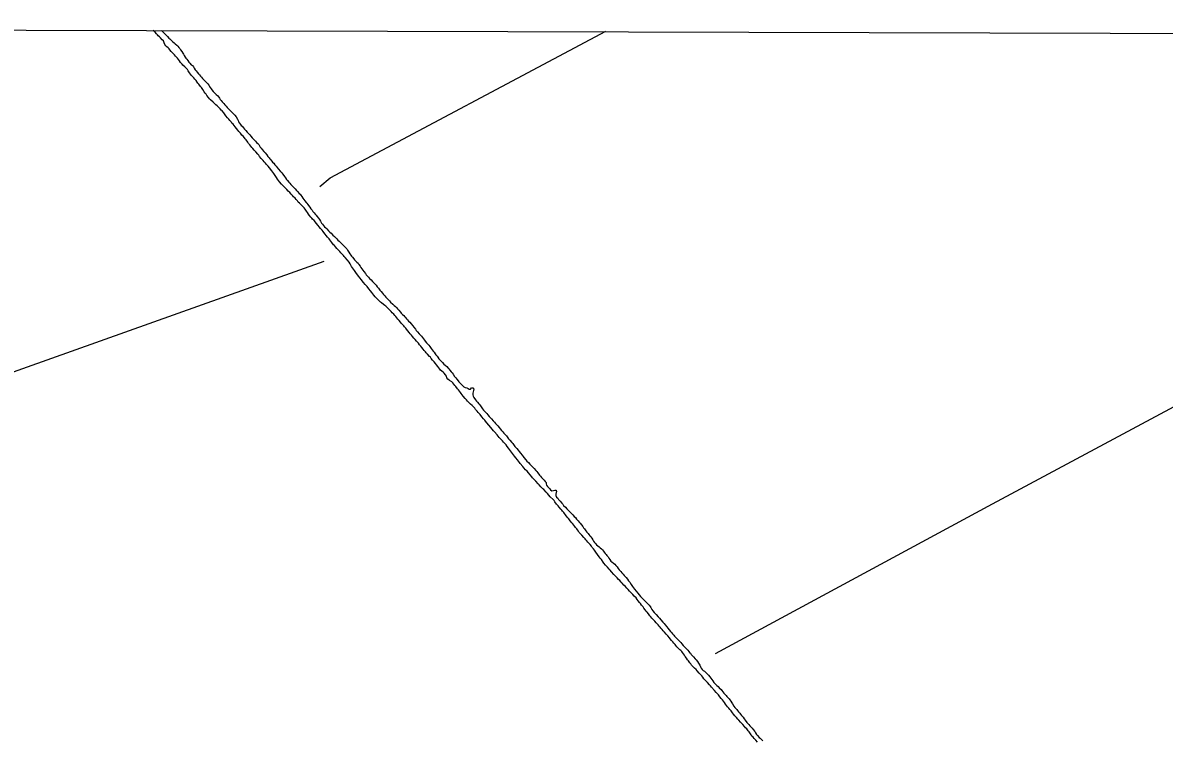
# Model space of a CAD drawing. Extents: x 3161514 to 3199414, y 831166 to 856601.
# Drawn here: x 3172146 to 3174900, y 853090 to 854820 of the extents above; entities that cross this region are included whole.
import ezdxf

# ---------------------------------------------------------------- set-up
doc = ezdxf.new("R2010")
doc.units = 0
doc.layers.add('V-GRID-FRAM', color=7, linetype='Continuous')
doc.layers.add('V-TOPO-SHOR', color=7, linetype='Continuous')

msp = doc.modelspace()

# ---------------------------------------------------------------- linework, layer by layer
at = {"layer": 'V-GRID-FRAM'}
msp.add_lwpolyline([(3165761, 854820), (3197144.3, 854733.3), (3197102, 836546.1), (3165702.9, 836632.9), (3165761, 854820)], dxfattribs=at)
at = {"layer": 'V-TOPO-SHOR'}
for points in [[(3172747, 854463), (3172741.3, 854470.7), (3172738.4, 854474.3), (3172734.5, 854478.7), (3172732, 854481.7), (3172729.1, 854484.9), (3172726.1, 854488.2), (3172724.2, 854490.5), (3172721.7, 854493.2), (3172717.6, 854498), (3172715.6, 854500.5), (3172713.3, 854503.2), (3172708.5, 854508.6), (3172704.3, 854513.3), (3172701.1, 854516.9), (3172699.3, 854519.6), (3172696.7, 854522.3), (3172693.9, 854525.7), (3172691.2, 854529.4), (3172689.3, 854531.9), (3172685.2, 854537.5), (3172682.9, 854540.2), (3172681, 854542.6), (3172677.7, 854546.6), (3172675.1, 854549.5), (3172671.7, 854553.6), (3172668, 854558.3), (3172665.2, 854561.5), (3172662.3, 854565.1), (3172658.6, 854569.3), (3172656.2, 854572.2), (3172653.7, 854575.4), (3172651, 854578.4), (3172649, 854581), (3172646.1, 854584.3), (3172643.1, 854587.7), (3172640, 854591.3), (3172636.3, 854596), (3172634.5, 854598.4), (3172631.2, 854602.8), (3172627.5, 854607.5), (3172625.3, 854609.7), (3172622.3, 854612.7), (3172617.4, 854617.1), (3172615, 854619.5), (3172612.5, 854621.9), (3172608.6, 854625.6), (3172605.3, 854628.8), (3172599.4, 854634.7), (3172597.2, 854636.9), (3172594.8, 854639.6), (3172590.7, 854644.9), (3172588.7, 854647.6), (3172586.4, 854650.8), (3172583.8, 854654), (3172580.6, 854658.9), (3172577.2, 854664), (3172574.9, 854666.8), (3172571, 854671.8), (3172569, 854674.8), (3172567.1, 854677.3), (3172564.3, 854680.7), (3172561.7, 854683.9), (3172558.9, 854687), (3172553.1, 854693.1), (3172550.9, 854696.1), (3172548.7, 854699.6), (3172545.4, 854704.5), (3172543.7, 854707.1), (3172540.1, 854711.3), (3172537.6, 854713.7), (3172532.9, 854718.1), (3172530.5, 854720.4), (3172527, 854724.2), (3172524.6, 854728), (3172522.4, 854731.4), (3172519.9, 854734.5), (3172515, 854739.5), (3172512.1, 854742.9), (3172509.6, 854745.5), (3172504.7, 854751.2), (3172501.5, 854754.9), (3172499.3, 854757.6), (3172496.8, 854759.8), (3172493.9, 854761.9), (3172491.2, 854763.9), (3172488.3, 854769.1), (3172487.3, 854772), (3172485.5, 854776.6), (3172482.9, 854779.4), (3172478.9, 854783.5), (3172476, 854786), (3172473.3, 854788.9), (3172471.1, 854791.4), (3172468.9, 854793.6), (3172465.4, 854797.2), (3172461, 854801.4), (3172460.9, 854801.5)], [(3172481, 854801.5), (3172483.1, 854799.4), (3172485.8, 854796.7), (3172488, 854794.3), (3172492.1, 854790.6), (3172495.4, 854787.2), (3172499.1, 854783.3), (3172501.5, 854781.1), (3172504.2, 854778.6), (3172507.9, 854775), (3172511.5, 854771.8), (3172513.8, 854769.6), (3172517.7, 854765.9), (3172520.6, 854763.4), (3172522.9, 854760.8), (3172525.3, 854757.9), (3172527.2, 854755.1), (3172530.4, 854750.7), (3172532.7, 854747.1), (3172534.1, 854744.4), (3172536.1, 854740.9), (3172538.1, 854737.3), (3172540, 854734.8), (3172541.8, 854732.1), (3172544.2, 854728.9), (3172546.9, 854725.2), (3172549.3, 854722.6), (3172553, 854718.9), (3172555.5, 854717), (3172558.4, 854714.2), (3172559.9, 854710.8), (3172562.4, 854706.9), (3172564.4, 854704.4), (3172567.3, 854701.1), (3172570.5, 854697.4), (3172572.9, 854694.7), (3172575.4, 854691.3), (3172577.6, 854689), (3172580.3, 854685.8), (3172583.3, 854682.2), (3172586, 854679.5), (3172589.8, 854676), (3172592.5, 854673.1), (3172595, 854669.4), (3172598.2, 854664), (3172600.6, 854661.2), (3172602.8, 854658.4), (3172605.6, 854654.8), (3172608.3, 854652.3), (3172610.7, 854649.8), (3172613.2, 854647.4), (3172616.8, 854643.8), (3172619.1, 854640.6), (3172620.8, 854638.1), (3172622.5, 854635.4), (3172624.7, 854632.7), (3172627.6, 854629.1), (3172631.1, 854625.2), (3172633.8, 854622.2), (3172636.8, 854618.8), (3172639.2, 854615.6), (3172643.1, 854611.7), (3172646.3, 854609), (3172649, 854606.5), (3172654.9, 854600.6), (3172657.9, 854597), (3172660.8, 854593.3), (3172664.2, 854588), (3172665.9, 854584.8), (3172667.2, 854581.5), (3172669.1, 854578.2), (3172671.4, 854575), (3172673.6, 854572.5), (3172676, 854570.5), (3172679.2, 854566.6)], [(3172863.1, 854425.2), (3172887.9, 854446.4), (3173552.7, 854800)], [(3172679.2, 854566.6), (3172681.4, 854563.7), (3172684.3, 854560.3), (3172687.8, 854556.4), (3172690.3, 854553.7), (3172694, 854549.7), (3172696.9, 854546.3), (3172700, 854542.9), (3172702.3, 854540), (3172704.3, 854537.7), (3172707.5, 854534.5), (3172710.2, 854531.7), (3172713.3, 854529), (3172716, 854526.2), (3172717.5, 854523.3), (3172719.2, 854520.4), (3172721.2, 854517.7), (3172723.7, 854514.3), (3172728.1, 854509.4), (3172730.8, 854506.1), (3172734.9, 854501.3), (3172737.9, 854497.3), (3172740.4, 854494.7), (3172742.8, 854492), (3172744.8, 854489.7), (3172749.2, 854484.2), (3172751.8, 854481.4), (3172754.6, 854477.8), (3172757.3, 854474.4), (3172760.4, 854471.2), (3172762.9, 854468.2), (3172768.3, 854461.8), (3172771, 854458.2), (3172773.4, 854455), (3172777.7, 854449.2), (3172780.4, 854445.9), (3172782.8, 854442.5), (3172784.8, 854440), (3172788.2, 854435.9), (3172790.4, 854433.2), (3172793.1, 854430.3), (3172795.3, 854427.6), (3172800.2, 854422.7), (3172803.4, 854419.5), (3172806.9, 854415.9), (3172809.5, 854413.1), (3172813.4, 854408.8), (3172815.5, 854406.5), (3172817.4, 854404.1), (3172819.4, 854401.1), (3172821.8, 854397.5), (3172824.3, 854393.6), (3172826.5, 854390.9), (3172829.9, 854387), (3172831.9, 854384.7), (3172833.9, 854381.8), (3172836, 854379.4), (3172838.8, 854375.5), (3172841.7, 854371.8), (3172844.2, 854368.4), (3172846.4, 854365.2), (3172849, 854362), (3172851.8, 854358.5), (3172854, 854355.9), (3172856.2, 854353.4), (3172859.6, 854348.7), (3172861.9, 854345.5), (3172864.6, 854341.6), (3172867.3, 854337.2), (3172869.4, 854334.1), (3172872.1, 854331.1), (3172874.4, 854328.4), (3172877.3, 854325.3), (3172879.7, 854322.8), (3172883.7, 854318.7), (3172887.3, 854315.5), (3172890.5, 854312.7), (3172894.5, 854308.3), (3172898.1, 854304.7), (3172901.4, 854301.7), (3172904.3, 854299), (3172906.7, 854296.2), (3172909.4, 854293.4), (3172911.7, 854291), (3172915.4, 854287.5), (3172919.2, 854283.9), (3172922.5, 854280.7), (3172925.6, 854277.3), (3172927.9, 854274.6), (3172929.8, 854272.1), (3172932.8, 854266.8), (3172935.7, 854262.6), (3172937.5, 854259.9), (3172939.6, 854257), (3172941.6, 854254.5), (3172944.8, 854250.9), (3172947, 854248.7), (3172949, 854246.4), (3172952.4, 854243), (3172955.3, 854240), (3172957.5, 854237.4)], [(3173817.4, 853299.3), (3174485.8, 853660), (3175386.5, 854142.5), (3176097, 854516.5)], [(3173057.3, 854098.3), (3173054.1, 854101.8), (3173051.3, 854105.4), (3173049.1, 854108.3), (3173046.4, 854111.5), (3173043.8, 854114.4), (3173041.6, 854117.1), (3173037.9, 854120.8), (3173035.4, 854123.5), (3173031.2, 854127.9), (3173028.7, 854130.6), (3173026.3, 854132.8), (3173022.1, 854136.3), (3173019.5, 854138), (3173016.5, 854140.4), (3173011.6, 854144.6), (3173009.1, 854146.7), (3173006.7, 854148.9), (3173003.7, 854151.6), (3173000.3, 854155.3), (3172996.6, 854159.3), (3172993.2, 854163.1), (3172990.7, 854166.8), (3172988.6, 854169.5), (3172985.3, 854174), (3172981.6, 854178.6), (3172977, 854183.8), (3172972.8, 854188.8), (3172968.6, 854194), (3172965.4, 854197.7), (3172963.3, 854200.2), (3172959.6, 854205), (3172956.8, 854208.4), (3172954.2, 854212.1), (3172949.5, 854218.2), (3172946.5, 854222.6), (3172944.3, 854225.9), (3172939.7, 854232.7), (3172936.2, 854238.6), (3172933.6, 854242.7), (3172929.4, 854247.9), (3172924.2, 854254), (3172921.7, 854256.5), (3172919.8, 854258.9), (3172916.6, 854262.3), (3172913.7, 854265.3), (3172911.2, 854268.2), (3172907.5, 854272.3), (3172904.1, 854276), (3172900.7, 854279.9), (3172898.4, 854282.6), (3172896.2, 854284.9), (3172891.8, 854290.5), (3172889.8, 854293.6), (3172887.2, 854296.8), (3172885.4, 854299.1), (3172881.8, 854303.2), (3172878.6, 854306.8), (3172876.1, 854310.3), (3172872.7, 854314.7), (3172870.9, 854317.1), (3172868.7, 854319.8), (3172865, 854324.2), (3172861.6, 854327.7), (3172859.1, 854330.9), (3172854.5, 854336.7), (3172852.3, 854339.4), (3172849.1, 854343.1), (3172845.7, 854346.5), (3172843.4, 854348.8), (3172841, 854351.2), (3172837.5, 854355.8), (3172835.3, 854358.8), (3172833.1, 854362.5), (3172830.9, 854366.1), (3172827.5, 854370.8), (3172825.5, 854374), (3172821.4, 854377.8), (3172818.9, 854380.1), (3172816, 854382.5), (3172813.7, 854384.9), (3172811.1, 854387.9), (3172809.1, 854390.4), (3172806.2, 854393.6), (3172803.2, 854397), (3172799.3, 854400.4), (3172797.1, 854403.6), (3172793.9, 854407), (3172790.7, 854410.6), (3172786.8, 854414.4), (3172783.5, 854417.8), (3172777.2, 854424.2), (3172774.7, 854426.6), (3172770.3, 854431.3), (3172766.1, 854436.4), (3172760.8, 854443.2), (3172758.3, 854446.9), (3172754.9, 854452), (3172751.9, 854456.7), (3172749.4, 854459.9), (3172747, 854463)], [(3170313.6, 853329), (3171254.2, 853668.5), (3172873.7, 854244.9)], [(3172957.5, 854237.4), (3172960.5, 854232.9), (3172962, 854230.1), (3172964.4, 854226.9), (3172966.9, 854223.6), (3172969.3, 854220.5), (3172973, 854215.3), (3172975, 854212.4), (3172977.7, 854209.4), (3172980.4, 854206.3), (3172983.1, 854203.6), (3172986.6, 854199.9), (3172990.2, 854195.8), (3172993.1, 854192.8), (3172998.6, 854187.2), (3173001.7, 854183.5), (3173004.4, 854179.8), (3173007.7, 854175.5), (3173011.1, 854171.8), (3173014, 854167.9), (3173016.5, 854164.7), (3173019.6, 854161.2), (3173022.4, 854158.1), (3173025.1, 854155.3), (3173028.3, 854152.4), (3173031.2, 854149.5), (3173033.6, 854146.6), (3173039, 854141.4), (3173042, 854138.5), (3173045.4, 854135.8), (3173048.6, 854132.6), (3173050.6, 854129.9), (3173053.3, 854127), (3173057.4, 854122.5), (3173059.6, 854119.9), (3173062.6, 854116.7), (3173065.3, 854114.2), (3173067.8, 854111.3), (3173070.4, 854108.8), (3173072.2, 854106.4), (3173074.4, 854103.7), (3173077.3, 854100.3), (3173080, 854097.8), (3173083.4, 854093.9), (3173087.7, 854089), (3173089.8, 854086.4), (3173093.6, 854081.5), (3173095.8, 854078.3), (3173098.7, 854074.8), (3173102.8, 854070.2), (3173105.3, 854067.5), (3173108.3, 854064.1), (3173110.5, 854061.4), (3173113.4, 854057.5), (3173115.4, 854055), (3173117.3, 854052.6), (3173120.3, 854048.6), (3173123.5, 854044.9), (3173125.9, 854042.3), (3173128.2, 854039.4), (3173131.8, 854034.4), (3173134.1, 854031), (3173136.2, 854028.1), (3173138.5, 854025.4), (3173141.2, 854022), (3173143.3, 854019.2), (3173146, 854015.9), (3173147.8, 854013.4), (3173150.5, 854010), (3173153.5, 854006.6), (3173156.1, 854003.9), (3173159.1, 854000.4), (3173162.2, 853996.8), (3173165.4, 853994.6), (3173169.2, 853991.4), (3173172.4, 853987.5), (3173174.5, 853985.2), (3173176.7, 853982.5), (3173180, 853978.6), (3173182.2, 853975.5), (3173184.8, 853972.5), (3173188.3, 853967.4), (3173191, 853964.2), (3173193.9, 853960.3), (3173196.6, 853956.8), (3173198.4, 853954.4), (3173200.6, 853951.9), (3173204.7, 853947.6), (3173207.5, 853945.1), (3173210.8, 853942.2), (3173213.8, 853940.4), (3173217.5, 853939.5), (3173220.7, 853937.8), (3173223.3, 853936.1), (3173226.8, 853936.8), (3173229.3, 853939.3), (3173232.5, 853939.3), (3173234.2, 853936.6), (3173234.1, 853933.1), (3173233, 853930), (3173231.9, 853927)], [(3173370.5, 853729.6), (3173366.3, 853734.6), (3173362.9, 853738.4), (3173359.4, 853742.3), (3173355.4, 853746.8), (3173352.5, 853750), (3173346.7, 853757.1), (3173344.4, 853760), (3173342.4, 853762.9), (3173340, 853765.8), (3173335.6, 853771), (3173332.6, 853774.9), (3173328, 853781.3), (3173325.7, 853784.7), (3173323.3, 853787.7), (3173318.4, 853794.5), (3173315.2, 853798.4), (3173312.2, 853802.1), (3173309.3, 853805.3), (3173306.2, 853808.4), (3173303.5, 853811.6), (3173300.2, 853815.1), (3173295.8, 853820.2), (3173293.3, 853823.2), (3173290.6, 853826.3), (3173284.3, 853833.4), (3173281.9, 853836.2), (3173278.9, 853840.1), (3173275.5, 853844.2), (3173271, 853849.4), (3173265.9, 853855.5), (3173263, 853859.1), (3173261, 853861.4), (3173257.8, 853865), (3173253.9, 853869.7), (3173249.7, 853875), (3173247.4, 853877.8), (3173245.2, 853880.4), (3173242.5, 853883.4), (3173238.7, 853887.6), (3173236.7, 853890.3), (3173233.7, 853893.6), (3173230.3, 853896.8), (3173226.4, 853900.5), (3173219.5, 853907.9), (3173216.5, 853911.1), (3173213.9, 853914), (3173209, 853919.8), (3173204.3, 853925.7), (3173202.1, 853928.7), (3173197.2, 853934.8), (3173195.2, 853937.5), (3173190.8, 853943.1), (3173188.8, 853945.5), (3173186.3, 853948.5), (3173183.7, 853951.5), (3173181.5, 853953.9), (3173175.8, 853957.5), (3173172.1, 853961), (3173169.7, 853963.7), (3173168.4, 853967.6), (3173166.4, 853970.8), (3173163.3, 853975), (3173160.3, 853977.6), (3173157.4, 853979.6), (3173154.2, 853982.2), (3173152.2, 853985), (3173150.5, 853987.9), (3173148, 853990.9), (3173144.8, 853995.3), (3173141.9, 853998.5), (3173138.5, 854002.6), (3173135, 854006.8), (3173131.9, 854010.7), (3173129.7, 854013.3), (3173127.4, 854015.5), (3173122.5, 854020.9), (3173119.9, 854023.9), (3173117.8, 854026.6), (3173114.7, 854030), (3173112.2, 854033.2), (3173109.1, 854037.1), (3173106.6, 854040.1), (3173103.6, 854043.7), (3173100.7, 854047.1), (3173098.3, 854049.6), (3173096, 854052.5), (3173093.3, 854056), (3173090.2, 854059.6), (3173086.9, 854063.5), (3173084, 854066.8), (3173081.3, 854069.9), (3173078.9, 854072.9), (3173075.6, 854077.2), (3173072.4, 854081.2), (3173070.5, 854083.6), (3173067.5, 854087), (3173065.3, 854089.5), (3173062.2, 854092.5), (3173059.4, 854095.9), (3173057.3, 854098.3)], [(3173231.9, 853927), (3173231.9, 853923.1), (3173232.9, 853919.9), (3173234.6, 853916.4), (3173238.4, 853911.1), (3173241.1, 853907.6), (3173243.5, 853904.9), (3173246.7, 853901.1), (3173248.7, 853898.8), (3173250.6, 853896.4), (3173254.1, 853891.5), (3173255.8, 853888.8), (3173258.2, 853886.1), (3173262.6, 853880.9), (3173265.6, 853877.7), (3173268.5, 853874.3), (3173271.3, 853870.9), (3173273.7, 853868.2), (3173276.9, 853864.8), (3173281.5, 853859.9), (3173284.2, 853857), (3173287.2, 853853.8), (3173289.4, 853851.1), (3173292.1, 853848.1), (3173295.3, 853844.2), (3173298.2, 853840.8), (3173301.2, 853837.1), (3173304.7, 853833.4), (3173307.1, 853830.7), (3173309.3, 853828.1), (3173313, 853823.6), (3173316.4, 853819.3), (3173318.4, 853816.6), (3173321.5, 853813.1), (3173326.2, 853807.7), (3173328.4, 853805.1), (3173330.6, 853802.8), (3173333.8, 853798.5), (3173336.1, 853795.8), (3173338.5, 853793), (3173341.2, 853789.6), (3173343.9, 853786), (3173346.8, 853782), (3173351, 853777.1), (3173353.5, 853774.2), (3173355.4, 853771.8), (3173360.1, 853765.9), (3173362.6, 853763.2), (3173366.3, 853759.3), (3173369.9, 853755.8), (3173374.8, 853751), (3173378, 853747.6), (3173380.4, 853745.3), (3173384.2, 853740.7), (3173386.6, 853738), (3173388.6, 853735), (3173393.2, 853729.2), (3173395.4, 853726.5), (3173398.1, 853723.5), (3173401.9, 853719.4), (3173404.1, 853717), (3173407, 853714), (3173409.2, 853711.6), (3173409, 853708.4), (3173410.2, 853704.7), (3173412.2, 853702), (3173414.6, 853699.3), (3173417, 853696.9), (3173419.8, 853693.7), (3173422.4, 853691), (3173426.4, 853691.8), (3173430, 853692.9), (3173433, 853693.2), (3173434.2, 853690), (3173433.3, 853686.9), (3173432.2, 853683.6), (3173432.5, 853680), (3173434.2, 853676.3), (3173437, 853673.3), (3173439.2, 853670.7), (3173442.8, 853666.2), (3173446.7, 853661.8), (3173448.9, 853658.9), (3173451.2, 853656), (3173455.6, 853651.6), (3173458.8, 853648.1), (3173461.5, 853645.5), (3173464.9, 853642.1), (3173467.8, 853639.3), (3173471.1, 853635.9), (3173473.7, 853633.4), (3173477, 853629.3), (3173479.6, 853626.6), (3173482.6, 853623.2), (3173486.2, 853618.8), (3173488.7, 853615.9), (3173491, 853613.1), (3173494.6, 853609), (3173497.3, 853605.3), (3173499.3, 853602.4), (3173501.3, 853599.7)], [(3173681.9, 853364.9), (3173679.5, 853367.8), (3173676.6, 853370.7), (3173674.5, 853373.2), (3173671.3, 853376.7), (3173666.5, 853381.6), (3173663.8, 853384.5), (3173661.5, 853387.2), (3173659.1, 853390.1), (3173655.7, 853394.5), (3173652.5, 853398.6), (3173650.5, 853401.1), (3173648.1, 853404.1), (3173644.9, 853408.5), (3173643.1, 853411.2), (3173639.4, 853415.5), (3173636.8, 853419.2), (3173634.5, 853421.9), (3173630.9, 853426.1), (3173628.6, 853429.3), (3173626, 853432.9), (3173621.8, 853437.3), (3173618.3, 853441.2), (3173616.1, 853443.3), (3173612.7, 853446.9), (3173610.3, 853449.3), (3173607, 853453), (3173603.8, 853456.7), (3173599.4, 853461.3), (3173596.8, 853463.8), (3173592.4, 853468.5), (3173589.9, 853470.9), (3173586.5, 853474.8), (3173583.7, 853477.7), (3173580.3, 853481.6), (3173576.6, 853485.3), (3173572.4, 853489.7), (3173566.6, 853496.3), (3173563.2, 853499.7), (3173560.7, 853502.4), (3173556.7, 853507.1), (3173552.4, 853512.2), (3173548.6, 853516.9), (3173546.9, 853519.4), (3173542.2, 853525.3), (3173539.3, 853528.7), (3173536.9, 853532.1), (3173532.7, 853537.9), (3173528.8, 853543.4), (3173526, 853548), (3173523.4, 853551.2), (3173520.4, 853554.9), (3173518.2, 853557.6), (3173515, 853561.5), (3173512.6, 853564.2), (3173509.8, 853567.6), (3173507.4, 853570.5), (3173505, 853573), (3173502.8, 853575.4), (3173500.1, 853578.6), (3173494.9, 853584.3), (3173492.4, 853586.9), (3173489, 853590.8), (3173486.8, 853594.2), (3173484.8, 853596.9), (3173482.8, 853599.6), (3173480.2, 853602.8), (3173478.2, 853605.5), (3173475.8, 853608.5), (3173473.3, 853611.4), (3173471.1, 853614.3), (3173467.2, 853619.2), (3173465.2, 853621.5), (3173463.4, 853623.9), (3173461.3, 853626.4), (3173457.3, 853631.3), (3173451.5, 853639.1), (3173448.8, 853642), (3173446.8, 853644.4), (3173444.6, 853646.7), (3173440.4, 853651.8), (3173437.9, 853655), (3173434.3, 853659.2), (3173430.3, 853664.8), (3173428.1, 853667.7), (3173425.6, 853670.7), (3173418.8, 853677.2), (3173415.9, 853680.5), (3173412.1, 853684.9), (3173408.7, 853688.3), (3173403.1, 853694.1), (3173400.9, 853696.3), (3173398.9, 853698.6), (3173396.2, 853701.3), (3173392.1, 853705.6), (3173389.8, 853708.3), (3173384.2, 853714.4), (3173381, 853717.9), (3173376.4, 853722.8), (3173374.4, 853725.2), (3173370.5, 853729.6)], [(3173501.3, 853599.7), (3173504.9, 853594.8), (3173507.2, 853591.4), (3173510.1, 853588.2), (3173512, 853585.7), (3173514.2, 853583.1), (3173516.5, 853580.3), (3173519.2, 853577.2), (3173521.4, 853573.3), (3173522.9, 853570.1), (3173525.5, 853566.8), (3173528.3, 853563.9), (3173530.9, 853561.2), (3173533.9, 853558.5), (3173536.6, 853556.3), (3173539.3, 853553.9), (3173542.7, 853551.5), (3173545.4, 853548.8), (3173547.4, 853546.1), (3173549.4, 853543.2), (3173551.5, 853540.5), (3173553.5, 853538), (3173555.3, 853535.1), (3173558.4, 853531.9), (3173560.6, 853529), (3173562.8, 853525.5), (3173565.3, 853522), (3173567.8, 853519.8), (3173571.2, 853516.7), (3173574.7, 853514.2), (3173577.3, 853511.1), (3173580.3, 853507.9), (3173582.8, 853503.9), (3173585.2, 853500.6), (3173589.3, 853496.4), (3173591.3, 853493.9), (3173595, 853490), (3173597.4, 853487.1), (3173599.9, 853484.4), (3173601.9, 853482), (3173605, 853478.2), (3173608, 853474.1), (3173610.7, 853470.6), (3173614.2, 853465.5), (3173617.6, 853460.2), (3173622, 853454), (3173626, 853449.6), (3173630.4, 853444.2), (3173633.3, 853440.5), (3173636.5, 853436.7), (3173638.9, 853434.4), (3173641.6, 853431.5), (3173647.1, 853426.1), (3173650.2, 853422.9), (3173654.2, 853418.8), (3173657.4, 853415.3), (3173659.6, 853412.4), (3173661.8, 853409.5), (3173664, 853405.3), (3173666.5, 853402.1), (3173669.4, 853398.2), (3173671.8, 853395.8), (3173674.5, 853392.8), (3173679.5, 853387.4), (3173682.7, 853384), (3173685.9, 853380.1), (3173690.2, 853374.9), (3173693.7, 853371.1), (3173696.2, 853368.3), (3173700.5, 853362.9), (3173703, 853359.7), (3173705.9, 853356.3), (3173709.4, 853351.9), (3173711.4, 853349.3), (3173714.1, 853346.3), (3173716.8, 853343.1), (3173719, 853340.9), (3173721.9, 853337.7), (3173729.1, 853329.9), (3173731.3, 853327.7), (3173733.7, 853325.2), (3173736.1, 853322.3), (3173739.8, 853318.2), (3173742.8, 853315.2), (3173744.6, 853313.4)], [(3173919, 853085.3), (3173914.9, 853090), (3173911, 853093.9), (3173908.2, 853096.9), (3173905.6, 853099.8), (3173903.8, 853102.4), (3173901.9, 853105.1), (3173898.7, 853110), (3173896.7, 853112.8), (3173893.2, 853116.9), (3173890.3, 853119.8), (3173887.9, 853122.6), (3173883.4, 853127.5), (3173880.7, 853130.6), (3173878, 853133.5), (3173873.6, 853138.4), (3173871.4, 853140.6), (3173868.2, 853144.3), (3173864.5, 853148.8), (3173861.4, 853152.6), (3173858.7, 853156.1), (3173855.4, 853160.5), (3173852.3, 853164.1), (3173850.1, 853166.8), (3173846.7, 853170.5), (3173841.5, 853177.1), (3173839.2, 853180.5), (3173836.8, 853183.8), (3173834.3, 853187.4), (3173831.6, 853190.8), (3173828, 853194.7), (3173824.5, 853199.1), (3173821.4, 853202.6), (3173819.4, 853205.1), (3173815, 853210), (3173808.1, 853218), (3173805.2, 853220.9), (3173802.9, 853223.7), (3173798, 853228.6), (3173791.6, 853235.4), (3173789.7, 853237.8), (3173786.8, 853241.5), (3173784.3, 853244.9), (3173780.3, 853249.4), (3173778.2, 853251.8), (3173773.2, 853257.4), (3173770.8, 853260.1), (3173767.3, 853263.6), (3173764.9, 853266), (3173760, 853271.2), (3173757.8, 853273.8), (3173755.5, 853276.7), (3173752.2, 853281.1), (3173750.1, 853283.9), (3173747.4, 853287.6), (3173744.7, 853291.5), (3173742.6, 853294.9), (3173740.3, 853298.5), (3173738.4, 853301.2), (3173736.4, 853303.5), (3173733.7, 853305.9), (3173731.3, 853307.9), (3173728.5, 853311), (3173724.7, 853315), (3173721.9, 853318.1), (3173720, 853320.4), (3173716.8, 853323.8), (3173714.6, 853326.9), (3173711.4, 853330.4), (3173708.5, 853334.3), (3173706.7, 853336.7), (3173702.5, 853341.6), (3173698.9, 853345.6), (3173694.7, 853350), (3173691.5, 853353.9), (3173688.8, 853357), (3173686.1, 853359.8), (3173684.1, 853362.2), (3173681.9, 853364.9)], [(3173744.6, 853313.4), (3173750.7, 853306.6), (3173752.9, 853303.6), (3173755.2, 853301.4), (3173757.6, 853299.4), (3173759.1, 853296.2), (3173762, 853293.6), (3173764.8, 853290.8), (3173768.4, 853286.4), (3173770.7, 853283.8), (3173774, 853279.3), (3173776.3, 853276), (3173778, 853273.3), (3173779.9, 853270.5), (3173781.7, 853266.9), (3173783.2, 853263.4), (3173785.3, 853260.3), (3173787.8, 853257.8), (3173790.7, 853256.1), (3173793.5, 853254.2), (3173797.2, 853250.2), (3173800.6, 853246.3), (3173804.2, 853242.4), (3173806.2, 853239.7), (3173808.5, 853236.5), (3173811.2, 853232.8), (3173813.9, 853229), (3173816.1, 853226.5), (3173818.5, 853224.3), (3173821.2, 853221.4), (3173823.7, 853219.4), (3173826.6, 853216.5), (3173831, 853212), (3173833, 853209.6), (3173835.4, 853206.2), (3173837.9, 853203), (3173839.9, 853200.6), (3173843.1, 853197.3), (3173845.2, 853194.9), (3173847.9, 853192), (3173850.2, 853189.7), (3173852.3, 853186.8), (3173854.4, 853183.6), (3173856.8, 853179.9), (3173858.7, 853177.5), (3173861.9, 853172.1), (3173864.1, 853169), (3173865.9, 853166.7), (3173868.8, 853163.6), (3173871, 853161.1), (3173873.3, 853158.2), (3173876, 853154.7), (3173877.9, 853152.3), (3173880.6, 853149.4), (3173884, 853145), (3173886.5, 853141.6), (3173889, 853138.1), (3173893.4, 853132.9), (3173896, 853130.2), (3173898.1, 853127.4), (3173900.5, 853124.6), (3173903.4, 853121.5), (3173905.7, 853118.8), (3173908.3, 853115.8), (3173912.2, 853110.5), (3173914.3, 853107.5), (3173916.9, 853103.8), (3173918.6, 853101.2), (3173922.6, 853096.7), (3173925.5, 853094.5), (3173929.5, 853090.4), (3173931.6, 853088.1)]]:
    msp.add_lwpolyline(points, dxfattribs=at)

doc.saveas('drawing.dxf')
